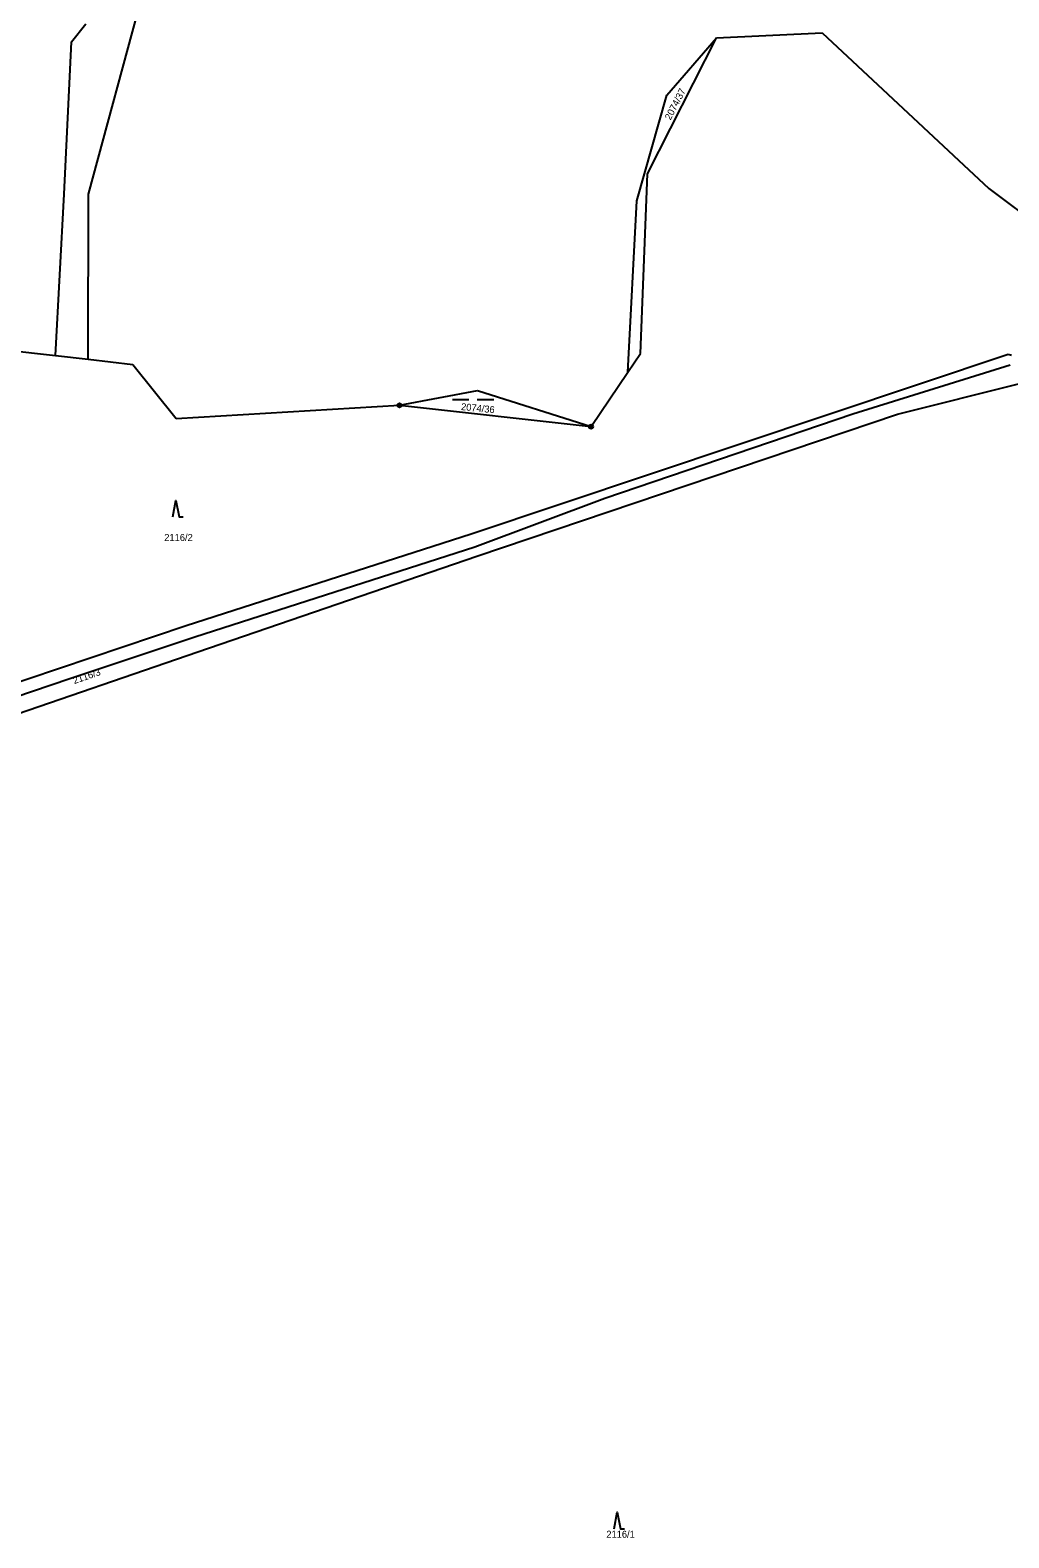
# Model space of a CAD drawing. Extents: x -763205 to -760228, y -1155311 to -1152844.
# Drawn here: x -762245.9 to -762007.3, y -1154131.5 to -1153764.2 of the extents above; entities that cross this region are included whole.
import ezdxf

# ---------------------------------------------------------------- set-up
doc = ezdxf.new("R2010")
doc.units = 0
for name, color, linetype in [('Vrstva 1', 7, 'Continuous'), ('Vrstva 10', 7, 'Continuous'), ('Vrstva 18', 7, 'Continuous'), ('Vrstva 24', 7, 'Continuous'), ('Vrstva 25', 7, 'Continuous'), ('Vrstva 6', 7, 'Continuous')]:
    doc.layers.add(name, color=color, linetype=linetype)

msp = doc.modelspace()

# ---------------------------------------------------------------- linework, layer by layer
at = {"layer": 'Vrstva 1'}
for p, q in [((-762231.66, -1153804.17), (-762218.54, -1153755.74)), ((-762235.75, -1153767.09), (-762232.31, -1153762.64)), ((-762078.58, -1153766.09), (-762052.8, -1153764.86)), ((-762052.8, -1153764.86), (-762012.18, -1153802.81)), ((-762237.59, -1153804.15), (-762235.75, -1153767.09)), ((-762095.37, -1153799.18), (-762078.58, -1153766.09)), ((-762097.05, -1153842.98), (-762095.37, -1153799.18)), ((-762239.69, -1153843.48), (-762237.59, -1153804.15)), ((-762231.73, -1153844.39), (-762231.66, -1153804.17)), ((-762012.18, -1153802.81), (-761975.33, -1153830.35)), ((-762252.02, -1153842.05), (-762239.69, -1153843.48)), ((-762239.69, -1153843.48), (-762231.73, -1153844.39)), ((-762231.73, -1153844.39), (-762220.85, -1153845.65)), ((-762220.85, -1153845.65), (-762210.27, -1153858.85)), ((-762138.37, -1153886.89), (-762007.47, -1153843.14)), ((-762100.16, -1153847.56), (-762097.05, -1153842.98)), ((-762007.47, -1153843.14), (-762006.64, -1153843.41)), ((-762109.15, -1153860.8), (-762100.16, -1153847.56)), ((-762034.45, -1153857.73), (-762004.33, -1153850.2)), ((-762210.27, -1153858.85), (-762155.83, -1153855.6)), ((-762155.83, -1153855.6), (-762109.15, -1153860.8)), ((-762136.95, -1153892.37), (-762034.45, -1153857.73)), ((-762207.83, -1153909.23), (-762138.37, -1153886.89)), ((-762204.97, -1153915.64), (-762136.95, -1153892.37)), ((-762306.29, -1153942.34), (-762207.83, -1153909.23)), ((-762302.52, -1153949.17), (-762204.97, -1153915.64))]:
    msp.add_line(p, q, dxfattribs=at)
at = {"layer": 'Vrstva 10'}
for p, q in [((-762045.35, -1153857.64), (-762006.96, -1153845.77)), ((-762073.76, -1153867.36), (-762045.35, -1153857.64)), ((-762105.81, -1153878.19), (-762073.76, -1153867.36)), ((-762137.47, -1153890.07), (-762105.81, -1153878.19)), ((-762205.73, -1153911.98), (-762137.47, -1153890.07)), ((-762236.2, -1153922.19), (-762205.73, -1153911.98)), ((-762266.9, -1153932.54), (-762236.2, -1153922.19))]:
    msp.add_line(p, q, dxfattribs=at)
at = {"layer": 'Vrstva 24'}
for centre, radius in [((-762155.83, -1153855.6), 0.5), ((-762155.83, -1153855.6), 0.1), ((-762109.15, -1153860.8), 0.5), ((-762109.15, -1153860.8), 0.1)]:
    msp.add_circle(centre, radius, dxfattribs=at)
at = {"layer": 'Vrstva 25'}
for p, q in [((-762142.915, -1153854.22), (-762138.895, -1153854.22)), ((-762136.885, -1153854.22), (-762132.865, -1153854.22))]:
    msp.add_line(p, q, dxfattribs=at)
for points in [[(-762211.04, -1153882.78), (-762210.34, -1153878.78), (-762209.54, -1153882.78), (-762208.54, -1153882.78)], [(-762103.48, -1154129.26), (-762102.78, -1154125.26), (-762101.98, -1154129.26), (-762100.98, -1154129.26)]]:
    msp.add_lwpolyline(points, dxfattribs=at)
at = {"layer": 'Vrstva 6'}
for p, q in [((-762090.64, -1153780.08), (-762078.58, -1153766.09)), ((-762098.01, -1153805.8), (-762090.64, -1153780.08)), ((-762100.16, -1153847.56), (-762098.01, -1153805.8)), ((-762155.83, -1153855.6), (-762136.78, -1153851.98)), ((-762136.78, -1153851.98), (-762109.15, -1153860.8))]:
    msp.add_line(p, q, dxfattribs=at)

# ---------------------------------------------------------------- texts
at = {"layer": 'Vrstva 18'}
for s, rotation, p in [('2074/37', 62.68158, (-762089.771, -1153786.259)), ('2074/36', 354.3744, (-762140.894, -1153856.743)), ('2116/3', 19.13679, (-762235.086, -1153923.522))]:
    msp.add_text(s, height=1.7, rotation=rotation, dxfattribs=at).set_placement(p)
for s, p in [('2116/2', (-762213.163, -1153888.64)), ('2116/1', (-762105.423, -1154131.46))]:
    msp.add_text(s, height=1.7, dxfattribs=at).set_placement(p)

doc.saveas('drawing.dxf')
